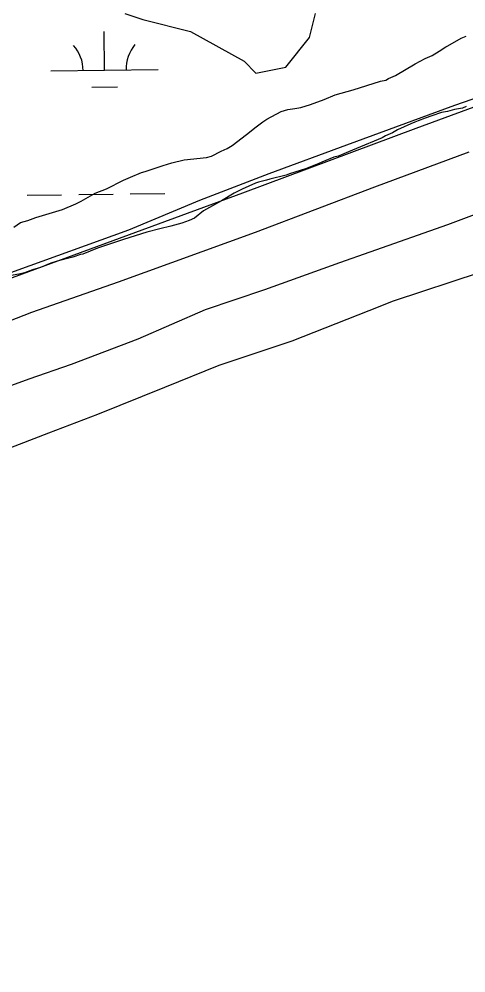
# Model space of a CAD drawing. Extents: x 3694830 to 3732949, y 415201 to 440970.
# Drawn here: x 3702605 to 3703021, y 436369 to 437257 of the extents above; entities that cross this region are included whole.
import ezdxf

# ---------------------------------------------------------------- set-up
doc = ezdxf.new("R2010")
doc.units = 0
for name, color, linetype in [('V-LEVE-TOET', 7, 'Continuous'), ('V-SITE-VEGE', 7, 'Continuous'), ('V-TOPO-SHOR', 7, 'Continuous'), ('V-WETL-SWMP', 7, 'Continuous')]:
    doc.layers.add(name, color=color, linetype=linetype)

msp = doc.modelspace()

# ---------------------------------------------------------------- linework, layer by layer
at = {"layer": 'V-LEVE-TOET'}
for points in [[(3702182.53, 436364.11), (3702155.58, 436393.86), (3702125.02, 436430.76), (3702096.87, 436464.08), (3702066.89, 436506.35), (3702029.7, 436564.71), (3701981.11, 436643.32), (3701964.29, 436676.68), (3701959.46, 436691.59), (3701955.21, 436714.25), (3701957.52, 436739.32), (3701964.02, 436756.65), (3701980.67, 436777.59), (3702008.05, 436796.77), (3702049.16, 436817.2), (3702149.89, 436854.53), (3702277.44, 436901.49), (3702414.53, 436947.89), (3702556.38, 437000.87), (3702813.27, 437095.4), (3702974.19, 437155.6), (3703193.53, 437236.29)], [(3703023.2, 437133.09), (3702935.58, 437100.58), (3702824.73, 437058.44), (3702697.18, 437012.07), (3702616.71, 436983.76), (3702492.75, 436935.61), (3702334.19, 436881.98), (3702184.59, 436827.79), (3702065.37, 436786.82), (3702031.41, 436772.38), (3702014.13, 436762.78), (3702004.02, 436753.2), (3701994.51, 436741.23), (3701987.41, 436722.71), (3701986.27, 436706.59), (3701990.51, 436686.32), (3702027.11, 436625.57), (3702093.08, 436527.32)]]:
    msp.add_lwpolyline(points, dxfattribs=at)
at = {"layer": 'V-SITE-VEGE'}
for p, q in [((3703003.66, 437232.21), (3703016.28, 437239.27)), ((3703016.28, 437239.27), (3703020.96, 437241.15)), ((3702989.18, 437223.26), (3702995.72, 437227.03)), ((3702995.72, 437227.03), (3703001.79, 437231.26)), ((3703001.79, 437231.26), (3703003.66, 437232.21)), ((3702973.29, 437215.25), (3702982.64, 437220.43)), ((3702982.64, 437220.43), (3702989.18, 437223.26)), ((3702955.07, 437204.43), (3702973.29, 437215.25)), ((3702915.79, 437191.19), (3702941.04, 437199.23)), ((3702941.04, 437199.23), (3702946.19, 437200.18)), ((3702946.19, 437200.18), (3702948.52, 437201.59)), ((3702948.52, 437201.59), (3702955.07, 437204.43)), ((3702898.95, 437186.45), (3702915.79, 437191.19)), ((3702876.04, 437177.48), (3702888.66, 437182.21)), ((3702888.66, 437182.21), (3702898.95, 437186.45)), ((3702848.91, 437170.84), (3702854.98, 437172.73)), ((3702854.98, 437172.73), (3702861.54, 437173.69)), ((3702861.54, 437173.69), (3702867.15, 437174.65)), ((3702867.15, 437174.65), (3702876.04, 437177.48)), ((3703009.94, 437172.77), (3703003.39, 437170.88)), ((3703017.43, 437174.2), (3703009.94, 437172.77)), ((3703020.7, 437175.61), (3703017.43, 437174.2)), ((3702831.61, 437161.42), (3702835.35, 437163.78)), ((3702835.35, 437163.78), (3702848.91, 437170.84)), ((3702982.81, 437164.72), (3702976.27, 437162.36)), ((3702988.89, 437167.08), (3702982.81, 437164.72)), ((3702997.78, 437169.92), (3702988.89, 437167.08)), ((3703003.39, 437170.88), (3702997.78, 437169.92)), ((3702816.67, 437149.67), (3702825.54, 437156.72)), ((3702825.54, 437156.72), (3702831.61, 437161.42)), ((3702957.1, 437153.87), (3702952.43, 437151.05)), ((3702969.25, 437159.53), (3702957.1, 437153.87)), ((3702973, 437160.95), (3702969.25, 437159.53)), ((3702976.27, 437162.36), (3702973, 437160.95)), ((3702803.13, 437139.33), (3702816.67, 437149.67)), ((3702942.62, 437146.33), (3702918.77, 437136.43)), ((3702945.89, 437148.22), (3702942.62, 437146.33)), ((3702952.43, 437151.05), (3702945.89, 437148.22)), ((3702792.85, 437134.15), (3702798.46, 437136.5)), ((3702798.46, 437136.5), (3702803.13, 437139.33)), ((3702918.77, 437136.43), (3702911.29, 437133.59)), ((3702758.7, 437126.08), (3702779.29, 437128.02)), ((3702779.29, 437128.02), (3702783.97, 437129.43)), ((3702783.97, 437129.43), (3702792.85, 437134.15)), ((3702897.73, 437128.4), (3702886.51, 437123.68)), ((3702901.94, 437129.35), (3702897.73, 437128.4)), ((3702904.75, 437130.76), (3702901.94, 437129.35)), ((3702911.29, 437133.59), (3702904.75, 437130.76)), ((3702722.22, 437115.19), (3702739.05, 437120.86)), ((3702739.05, 437120.86), (3702747, 437123.23)), ((3702747, 437123.23), (3702758.7, 437126.08)), ((3702883.7, 437122.74), (3702872.48, 437118.02)), ((3702886.51, 437123.68), (3702883.7, 437122.74)), ((3702702.11, 437107.17), (3702708.66, 437110)), ((3702708.66, 437110), (3702718.95, 437114.24)), ((3702718.95, 437114.24), (3702722.22, 437115.19)), ((3702853.31, 437111.87), (3702838.34, 437108.08)), ((3702856.58, 437112.82), (3702853.31, 437111.87)), ((3702866.41, 437116.13), (3702856.58, 437112.82)), ((3702872.48, 437118.02), (3702866.41, 437116.13)), ((3702686.22, 437099.16), (3702702.11, 437107.17)), ((3702824.78, 437104.29), (3702812.62, 437098.63)), ((3702827.58, 437105.23), (3702824.78, 437104.29)), ((3702835.07, 437107.13), (3702827.58, 437105.23)), ((3702838.34, 437108.08), (3702835.07, 437107.13)), ((3702662.85, 437087.38), (3702675.94, 437094.91)), ((3702675.94, 437094.91), (3702686.22, 437099.16)), ((3702805.15, 437094.86), (3702793.46, 437087.8)), ((3702812.62, 437098.63), (3702805.15, 437094.86)), ((3702645.56, 437079.83), (3702657.71, 437085.02)), ((3702657.71, 437085.02), (3702662.85, 437087.38)), ((3702793.46, 437087.8), (3702776.64, 437078.38)), ((3702620.77, 437072.26), (3702645.56, 437079.83)), ((3702776.64, 437078.38), (3702768.24, 437071.8)), ((3702600.2, 437063.3), (3702606.27, 437067.53)), ((3702606.27, 437067.53), (3702613.29, 437069.43)), ((3702613.29, 437069.43), (3702620.77, 437072.26)), ((3702756.55, 437067.08), (3702746.26, 437064.24)), ((3702763.1, 437069.44), (3702756.55, 437067.08)), ((3702768.24, 437071.8), (3702763.1, 437069.44)), ((3702723.81, 437058.55), (3702702.29, 437051.92)), ((3702735.97, 437061.87), (3702723.81, 437058.55)), ((3702746.26, 437064.24), (3702735.97, 437061.87)), ((3702702.29, 437051.92), (3702677.98, 437043.89)), ((3702677.98, 437043.89), (3702664.42, 437038.23)), ((3702634.48, 437029.7), (3702625.13, 437025.93)), ((3702640.56, 437031.6), (3702634.48, 437029.7)), ((3702655.06, 437035.39), (3702640.56, 437031.6)), ((3702662.08, 437037.75), (3702655.06, 437035.39)), ((3702664.42, 437038.23), (3702662.08, 437037.75)), ((3702610.17, 437020.73), (3702606.43, 437019.78)), ((3702617.65, 437023.56), (3702610.17, 437020.73)), ((3702625.13, 437025.93), (3702617.65, 437023.56)), ((3702606.43, 437019.78), (3702598.01, 437018.35))]:
    msp.add_line(p, q, dxfattribs=at)
at = {"layer": 'V-TOPO-SHOR'}
for points in [[(3702703.52, 437262.16), (3702720.13, 437256.62), (3702764.42, 437245.55), (3702814.24, 437217.87), (3702825.32, 437206.8), (3702853, 437212.33), (3702853, 437212.33), (3702875.14, 437240.01), (3702880.68, 437262.16)], [(3702345.63, 436334.76), (3702252.55, 436426.76), (3702235.84, 436441.93), (3702199.54, 436484.16), (3702162.26, 436536.85), (3702083.83, 436656.98), (3702068.51, 436686.42), (3702067.04, 436699.27), (3702073.64, 436718.32), (3702086.92, 436728.84), (3702137.28, 436752.31), (3702233.75, 436788.32), (3702332.14, 436821.95), (3702444.3, 436861.33), (3702527.47, 436890.63), (3702614.44, 436922.32), (3702653.89, 436935.77), (3702715.67, 436959.29), (3702778.39, 436986.62), (3702833.52, 437005.36), (3702903.38, 437030.33), (3702931.42, 437040.41), (3703003.66, 437065.87), (3703079.23, 437094.19)], [(3702166.62, 436690.81), (3702261.5, 436743.31), (3702369, 436779.85), (3702473.01, 436815.37), (3702554.75, 436841.78), (3702632.59, 436872), (3702678.27, 436889.31), (3702740.53, 436914.28), (3702791.25, 436934.84), (3702858.87, 436957.46), (3702930.64, 436985.8), (3702953.4, 436994.91), (3703034.29, 437021.35)]]:
    msp.add_lwpolyline(points, dxfattribs=at)
at = {"layer": 'V-WETL-SWMP'}
for p, q in [((3702684.56, 437209.36), (3702684.13, 437245.36)), ((3702634.56, 437208.77), (3702734.55, 437209.96)), ((3702672.74, 437193.79), (3702696.74, 437194.08)), ((3702612.53, 437093.06), (3702644.53, 437093.45)), ((3702660.53, 437093.64), (3702692.52, 437094.02)), ((3702708.52, 437094.21), (3702740.52, 437094.59))]:
    msp.add_line(p, q, dxfattribs=at)
msp.add_lwpolyline([(3702167.19, 436366.55), (3702097.07, 436453.01), (3702061.75, 436502.98), (3702008.02, 436585.16), (3701975.09, 436639.48), (3701951.86, 436675.04), (3701945.02, 436705.36), (3701948.28, 436737.16), (3701960.71, 436765.13), (3701980.86, 436790.73), (3702018.82, 436815.41), (3702109.74, 436847.98), (3702197.79, 436874.76), (3702293.03, 436911.19), (3702351.72, 436932.09), (3702430.61, 436960.77), (3702516.24, 436990.91), (3702600.9, 437022.49), (3702707.21, 437060.89), (3702773.1, 437088.56), (3702837.56, 437113.33), (3702909.71, 437140.06), (3703010.25, 437176.99), (3703088.18, 437203.74)], dxfattribs=at)
for centre, start, end in [((3702629.31, 437209.18), 359.91153, 41.45519), ((3702739.79, 437210.5), 139.91153, 181.45518)]:
    msp.add_arc(centre, 35.25, start, end, dxfattribs=at)

doc.saveas('drawing.dxf')
